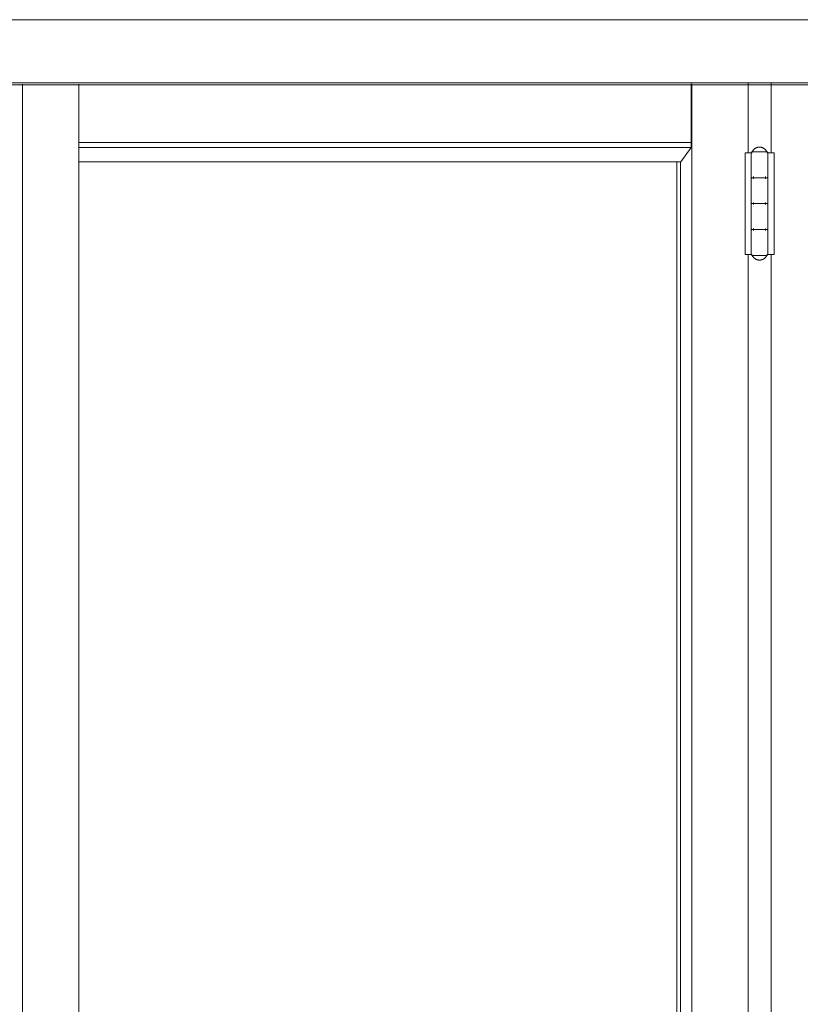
# Model space of a CAD drawing. Header units: inches. Extents: x 424 to 2043, y -237 to 445.
# Tile 716 of 965: x 853.291 to 854.044, y 230.547 to 231.497. Entities that reach past the tile are written whole.
import ezdxf

# ---------------------------------------------------------------- set-up
doc = ezdxf.new("R2010")
doc.units = ezdxf.units.IN
doc.header["$MEASUREMENT"] = 0
doc.layers.add('A-DOOR', color=31, linetype='Continuous', lineweight=9)
doc.layers.add('A-WALL', color=113, linetype='Continuous', lineweight=9)

# ---------------------------------------------------------------- blocks, each defined once
blk = doc.blocks.new('5-panel_Bi-fold_external_door_10806 - Type 1-V71-Section 1')
at = {"layer": 'A-DOOR'}
for p, q in [((-125.14544, 16.4), (-120.23363, 16.4)), ((-125.14544, 16.33902), (-120.23363, 16.33902)), ((-125.14542, 16.337), (-120.23361, 16.337)), ((-123.59284, 16.33776), (-123.59284, 14.49992)), ((-123.53863, 16.33776), (-123.53863, 14.49992)), ((-122.94785, 16.33815), (-122.94785, 16.28156)), ((-122.94715, 14.49991), (-122.94715, 16.33815)), ((-122.89294, 16.27154), (-122.89294, 16.33857)), ((-122.87055, 16.33857), (-122.87055, 16.27154)), ((-123.53863, 16.28156), (-122.94785, 16.28156)), ((-123.53863, 16.27659), (-122.94791, 16.27659)), ((-122.94791, 16.27659), (-122.95762, 16.26274)), ((-122.94785, 16.28156), (-122.94791, 16.27659)), ((-122.8958, 16.27154), (-122.89156, 16.27154)), ((-122.8958, 16.17354), (-122.8958, 16.27154)), ((-122.89156, 16.27154), (-122.88984, 16.27154)), ((-122.88985, 16.27154), (-122.88985, 16.24854)), ((-122.88984, 16.27154), (-122.88883, 16.27154)), ((-122.88984, 16.17354), (-122.88984, 16.27154)), ((-122.88191, 16.27254), (-122.88794, 16.27254)), ((-122.87581, 16.27254), (-122.88191, 16.27254)), ((-122.87479, 16.27154), (-122.87407, 16.27154)), ((-122.87385, 16.24854), (-122.87385, 16.27154)), ((-122.87385, 16.27154), (-122.87205, 16.27154)), ((-122.87385, 16.27154), (-122.87385, 16.17354)), ((-122.87205, 16.27154), (-122.86774, 16.27154)), ((-122.86774, 16.27154), (-122.86774, 16.17354)), ((-123.53863, 16.26274), (-122.95762, 16.26274)), ((-122.96176, 14.49991), (-122.96176, 16.26274)), ((-122.95821, 14.49991), (-122.95821, 16.26274)), ((-122.88985, 16.24654), (-122.88985, 16.22354)), ((-122.88762, 16.24654), (-122.88762, 16.24854)), ((-122.88178, 16.24754), (-122.88191, 16.24754)), ((-122.88191, 16.24754), (-122.88178, 16.24754)), ((-122.87597, 16.24854), (-122.87597, 16.24654)), ((-122.87385, 16.22354), (-122.87385, 16.24654)), ((-122.88985, 16.22154), (-122.88985, 16.19854)), ((-122.88762, 16.22154), (-122.88762, 16.22354)), ((-122.88178, 16.22254), (-122.88191, 16.22254)), ((-122.88191, 16.22254), (-122.88178, 16.22254)), ((-122.87597, 16.22354), (-122.87597, 16.22154)), ((-122.87385, 16.19854), (-122.87385, 16.22154)), ((-122.88762, 16.19654), (-122.88762, 16.19854)), ((-122.87597, 16.19854), (-122.87597, 16.19654)), ((-122.88985, 16.19654), (-122.88985, 16.17354)), ((-122.88178, 16.19754), (-122.88191, 16.19754)), ((-122.88191, 16.19754), (-122.88178, 16.19754)), ((-122.87385, 16.17354), (-122.87385, 16.19654)), ((-122.89156, 16.17354), (-122.8958, 16.17354)), ((-122.89294, 14.849), (-122.89294, 16.17354)), ((-122.88984, 16.17354), (-122.89156, 16.17354)), ((-122.88883, 16.17354), (-122.88984, 16.17354)), ((-122.88794, 16.17254), (-122.88191, 16.17254)), ((-122.88191, 16.17254), (-122.87581, 16.17254)), ((-122.87407, 16.17354), (-122.87479, 16.17354)), ((-122.87205, 16.17354), (-122.87385, 16.17354)), ((-122.86774, 16.17354), (-122.87205, 16.17354)), ((-122.87055, 16.17354), (-122.87055, 14.849))]:
    blk.add_line(p, q, dxfattribs=at)
at = {"layer": 'A-DOOR', "flags": 128}
for points in [[(-122.88885, 16.27254), (-122.88871, 16.27282), (-122.88857, 16.27309), (-122.88841, 16.27335), (-122.88825, 16.27361), (-122.88807, 16.27387), (-122.88789, 16.27411), (-122.88769, 16.27435), (-122.88749, 16.27458), (-122.88727, 16.2748), (-122.88705, 16.27501), (-122.88682, 16.27522), (-122.88658, 16.27541), (-122.88633, 16.2756), (-122.88608, 16.27577), (-122.88582, 16.27593), (-122.88555, 16.27609), (-122.88528, 16.27623), (-122.885, 16.27636), (-122.88472, 16.27648), (-122.88443, 16.27659), (-122.88414, 16.27669), (-122.88384, 16.27678), (-122.88354, 16.27685), (-122.88324, 16.27691), (-122.88294, 16.27696), (-122.88263, 16.277), (-122.88233, 16.27702), (-122.88202, 16.27704), (-122.88185, 16.27704)], [(-122.88185, 16.27704), (-122.88154, 16.27703), (-122.88123, 16.27701), (-122.88092, 16.27698), (-122.88062, 16.27694), (-122.88032, 16.27689), (-122.88002, 16.27682), (-122.87972, 16.27674), (-122.87942, 16.27665), (-122.87913, 16.27655), (-122.87885, 16.27643), (-122.87857, 16.27631), (-122.87829, 16.27617), (-122.87802, 16.27602), (-122.87776, 16.27586), (-122.8775, 16.2757), (-122.87725, 16.27552), (-122.87701, 16.27533), (-122.87677, 16.27513), (-122.87654, 16.27492), (-122.87633, 16.27471), (-122.87612, 16.27448), (-122.87591, 16.27425), (-122.87572, 16.27401), (-122.87554, 16.27376), (-122.87537, 16.2735), (-122.87521, 16.27324), (-122.87506, 16.27297), (-122.87492, 16.2727), (-122.87485, 16.27254)], [(-122.88985, 16.27154), (-122.88984, 16.27158), (-122.88984, 16.27162), (-122.88984, 16.27166), (-122.88983, 16.2717), (-122.88983, 16.27174), (-122.88982, 16.27178), (-122.88981, 16.27182), (-122.88979, 16.27185), (-122.88978, 16.27189), (-122.88977, 16.27193), (-122.88975, 16.27197), (-122.88973, 16.272), (-122.88971, 16.27204), (-122.88969, 16.27207), (-122.88967, 16.2721), (-122.88965, 16.27214), (-122.88962, 16.27217), (-122.8896, 16.2722), (-122.88957, 16.27223), (-122.88954, 16.27226), (-122.88951, 16.27228), (-122.88948, 16.27231), (-122.88945, 16.27233), (-122.88942, 16.27236), (-122.88939, 16.27238), (-122.88935, 16.2724), (-122.88932, 16.27242), (-122.88928, 16.27244), (-122.88924, 16.27246), (-122.88921, 16.27247), (-122.88917, 16.27248), (-122.88913, 16.2725), (-122.88909, 16.27251), (-122.88905, 16.27252), (-122.88902, 16.27252), (-122.88898, 16.27253), (-122.88894, 16.27253), (-122.8889, 16.27254), (-122.88886, 16.27254), (-122.88885, 16.27254)], [(-122.88191, 16.27254), (-122.88219, 16.27254), (-122.88247, 16.27254), (-122.88274, 16.27254), (-122.88302, 16.27254), (-122.8833, 16.27254), (-122.88357, 16.27254), (-122.88384, 16.27254), (-122.88411, 16.27254), (-122.88437, 16.27254), (-122.88463, 16.27254), (-122.88488, 16.27254), (-122.88513, 16.27254), (-122.88538, 16.27254), (-122.88562, 16.27254), (-122.88585, 16.27254), (-122.88607, 16.27254), (-122.88629, 16.27254), (-122.88651, 16.27254), (-122.88671, 16.27254), (-122.88691, 16.27254), (-122.8871, 16.27254), (-122.88728, 16.27254), (-122.88745, 16.27254), (-122.88761, 16.27254), (-122.88777, 16.27254), (-122.88791, 16.27254), (-122.88805, 16.27254), (-122.88817, 16.27254), (-122.88829, 16.27254), (-122.88839, 16.27254), (-122.88849, 16.27254), (-122.88857, 16.27254), (-122.88864, 16.27254), (-122.8887, 16.27254), (-122.88875, 16.27254), (-122.88879, 16.27254), (-122.88882, 16.27254), (-122.88884, 16.27254), (-122.88885, 16.27254)], [(-122.88885, 16.27254), (-122.88884, 16.27254), (-122.88882, 16.27254), (-122.88879, 16.27254), (-122.88876, 16.27254), (-122.88871, 16.27254), (-122.88864, 16.27254), (-122.88857, 16.27254), (-122.88849, 16.27254), (-122.8884, 16.27254), (-122.88829, 16.27254), (-122.88818, 16.27254), (-122.88805, 16.27254), (-122.88792, 16.27254), (-122.88778, 16.27254), (-122.88762, 16.27254), (-122.88746, 16.27254), (-122.88729, 16.27254)], [(-122.87485, 16.27254), (-122.87485, 16.27254), (-122.87487, 16.27254), (-122.8749, 16.27254), (-122.87493, 16.27254), (-122.87498, 16.27254), (-122.87505, 16.27254), (-122.87512, 16.27254), (-122.8752, 16.27254), (-122.87529, 16.27254), (-122.8754, 16.27254), (-122.87551, 16.27254), (-122.87564, 16.27254), (-122.87577, 16.27254), (-122.87591, 16.27254), (-122.87607, 16.27254), (-122.87623, 16.27254), (-122.8764, 16.27254), (-122.87658, 16.27254), (-122.87677, 16.27254), (-122.87697, 16.27254), (-122.87717, 16.27254), (-122.87739, 16.27254), (-122.8776, 16.27254), (-122.87783, 16.27254), (-122.87806, 16.27254), (-122.8783, 16.27254), (-122.87855, 16.27254), (-122.8788, 16.27254), (-122.87905, 16.27254), (-122.87931, 16.27254), (-122.87957, 16.27254), (-122.87984, 16.27254), (-122.88011, 16.27254), (-122.88038, 16.27254), (-122.88066, 16.27254), (-122.88093, 16.27254), (-122.88121, 16.27254), (-122.88149, 16.27254), (-122.88177, 16.27254), (-122.88191, 16.27254)], [(-122.87641, 16.27254), (-122.87624, 16.27254), (-122.87608, 16.27254), (-122.87592, 16.27254), (-122.87578, 16.27254), (-122.87564, 16.27254), (-122.87552, 16.27254), (-122.8754, 16.27254), (-122.8753, 16.27254), (-122.8752, 16.27254), (-122.87512, 16.27254), (-122.87505, 16.27254), (-122.87499, 16.27254), (-122.87494, 16.27254), (-122.8749, 16.27254), (-122.87487, 16.27254), (-122.87485, 16.27254), (-122.87485, 16.27254)], [(-122.87485, 16.27254), (-122.87481, 16.27254), (-122.87477, 16.27254), (-122.87473, 16.27253), (-122.87469, 16.27253), (-122.87465, 16.27252), (-122.87461, 16.27251), (-122.87457, 16.2725), (-122.87453, 16.27249), (-122.87449, 16.27247), (-122.87446, 16.27246), (-122.87442, 16.27244), (-122.87438, 16.27243), (-122.87435, 16.27241), (-122.87431, 16.27239), (-122.87428, 16.27236), (-122.87425, 16.27234), (-122.87422, 16.27232), (-122.87419, 16.27229), (-122.87416, 16.27226), (-122.87413, 16.27224), (-122.8741, 16.27221), (-122.87407, 16.27218), (-122.87405, 16.27214), (-122.87403, 16.27211), (-122.874, 16.27208), (-122.87398, 16.27205), (-122.87396, 16.27201), (-122.87395, 16.27197), (-122.87393, 16.27194), (-122.87391, 16.2719), (-122.8739, 16.27186), (-122.87389, 16.27183), (-122.87388, 16.27179), (-122.87387, 16.27175), (-122.87386, 16.27171), (-122.87385, 16.27167), (-122.87385, 16.27163), (-122.87385, 16.27159), (-122.87385, 16.27155), (-122.87385, 16.27154)], [(-122.88885, 16.24754), (-122.88889, 16.24754), (-122.88893, 16.24754), (-122.88896, 16.24755), (-122.889, 16.24755), (-122.88904, 16.24756), (-122.88908, 16.24757), (-122.88912, 16.24758), (-122.88916, 16.24759), (-122.8892, 16.2476), (-122.88923, 16.24762), (-122.88927, 16.24763), (-122.88931, 16.24765), (-122.88934, 16.24767), (-122.88938, 16.24769), (-122.88941, 16.24771), (-122.88944, 16.24774), (-122.88947, 16.24776), (-122.8895, 16.24779), (-122.88953, 16.24781), (-122.88956, 16.24784), (-122.88959, 16.24787), (-122.88962, 16.2479), (-122.88964, 16.24793), (-122.88966, 16.24797), (-122.88969, 16.248), (-122.88971, 16.24803), (-122.88973, 16.24807), (-122.88975, 16.2481), (-122.88976, 16.24814), (-122.88978, 16.24818), (-122.88979, 16.24821), (-122.8898, 16.24825), (-122.88981, 16.24829), (-122.88982, 16.24833), (-122.88983, 16.24837), (-122.88984, 16.24841), (-122.88984, 16.24845), (-122.88984, 16.24849), (-122.88985, 16.24853), (-122.88985, 16.24854)], [(-122.88985, 16.24654), (-122.88984, 16.24658), (-122.88984, 16.24662), (-122.88984, 16.24666), (-122.88983, 16.2467), (-122.88983, 16.24674), (-122.88982, 16.24678), (-122.88981, 16.24682), (-122.88979, 16.24685), (-122.88978, 16.24689), (-122.88977, 16.24693), (-122.88975, 16.24697), (-122.88973, 16.247), (-122.88971, 16.24704), (-122.88969, 16.24707), (-122.88967, 16.2471), (-122.88965, 16.24714), (-122.88962, 16.24717), (-122.8896, 16.2472), (-122.88957, 16.24723), (-122.88954, 16.24726), (-122.88951, 16.24728), (-122.88948, 16.24731), (-122.88945, 16.24733), (-122.88942, 16.24736), (-122.88939, 16.24738), (-122.88935, 16.2474), (-122.88932, 16.24742), (-122.88928, 16.24744), (-122.88924, 16.24746), (-122.88921, 16.24747), (-122.88917, 16.24748), (-122.88913, 16.2475), (-122.88909, 16.24751), (-122.88905, 16.24752), (-122.88902, 16.24752), (-122.88898, 16.24753), (-122.88894, 16.24753), (-122.8889, 16.24754), (-122.88886, 16.24754), (-122.88885, 16.24754)], [(-122.88885, 16.24754), (-122.88884, 16.24754), (-122.88882, 16.24754), (-122.88879, 16.24754), (-122.88876, 16.24754), (-122.88871, 16.24754), (-122.88864, 16.24754), (-122.88857, 16.24754), (-122.88849, 16.24754), (-122.8884, 16.24754), (-122.88829, 16.24754), (-122.88818, 16.24754), (-122.88805, 16.24754), (-122.88792, 16.24754), (-122.88778, 16.24754), (-122.88762, 16.24754), (-122.88746, 16.24754), (-122.88729, 16.24754), (-122.88711, 16.24754), (-122.88692, 16.24754), (-122.88672, 16.24754), (-122.88652, 16.24754), (-122.88631, 16.24754), (-122.88609, 16.24754), (-122.88586, 16.24754), (-122.88563, 16.24754), (-122.88539, 16.24754), (-122.88514, 16.24754), (-122.88489, 16.24754), (-122.88464, 16.24754), (-122.88438, 16.24754), (-122.88412, 16.24754), (-122.88385, 16.24754), (-122.88358, 16.24754), (-122.88331, 16.24754), (-122.88303, 16.24754), (-122.88276, 16.24754), (-122.88248, 16.24754), (-122.8822, 16.24754), (-122.88192, 16.24754), (-122.88191, 16.24754)], [(-122.88191, 16.24754), (-122.88219, 16.24754), (-122.88247, 16.24754), (-122.88274, 16.24754), (-122.88302, 16.24754), (-122.8833, 16.24754), (-122.88357, 16.24754), (-122.88384, 16.24754), (-122.88411, 16.24754), (-122.88437, 16.24754), (-122.88463, 16.24754), (-122.88488, 16.24754), (-122.88513, 16.24754), (-122.88538, 16.24754), (-122.88562, 16.24754), (-122.88585, 16.24754), (-122.88607, 16.24754), (-122.88629, 16.24754), (-122.88651, 16.24754), (-122.88671, 16.24754), (-122.88691, 16.24754), (-122.8871, 16.24754), (-122.88728, 16.24754), (-122.88745, 16.24754), (-122.88761, 16.24754), (-122.88777, 16.24754), (-122.88791, 16.24754), (-122.88805, 16.24754), (-122.88817, 16.24754), (-122.88829, 16.24754), (-122.88839, 16.24754), (-122.88849, 16.24754), (-122.88857, 16.24754), (-122.88864, 16.24754), (-122.8887, 16.24754), (-122.88875, 16.24754), (-122.88879, 16.24754), (-122.88882, 16.24754), (-122.88884, 16.24754), (-122.88885, 16.24754)], [(-122.88885, 16.24754), (-122.88884, 16.24754), (-122.88882, 16.24754), (-122.88879, 16.24754), (-122.88876, 16.24754), (-122.88871, 16.24754), (-122.88864, 16.24754), (-122.88857, 16.24754), (-122.88849, 16.24754), (-122.8884, 16.24754), (-122.88829, 16.24754), (-122.88818, 16.24754), (-122.88805, 16.24754), (-122.88792, 16.24754), (-122.88778, 16.24754), (-122.88762, 16.24754), (-122.88746, 16.24754), (-122.88729, 16.24754), (-122.88711, 16.24754), (-122.88692, 16.24754), (-122.88672, 16.24754), (-122.88652, 16.24754), (-122.88631, 16.24754), (-122.88609, 16.24754), (-122.88586, 16.24754), (-122.88563, 16.24754), (-122.88539, 16.24754), (-122.88514, 16.24754), (-122.88489, 16.24754), (-122.88464, 16.24754), (-122.88438, 16.24754), (-122.88412, 16.24754), (-122.88385, 16.24754), (-122.88358, 16.24754), (-122.88331, 16.24754), (-122.88303, 16.24754), (-122.88276, 16.24754), (-122.88248, 16.24754), (-122.8822, 16.24754), (-122.88192, 16.24754), (-122.88178, 16.24754)], [(-122.88178, 16.24754), (-122.88206, 16.24754), (-122.88234, 16.24754), (-122.88262, 16.24754), (-122.8829, 16.24754), (-122.88318, 16.24754), (-122.88345, 16.24754), (-122.88372, 16.24754), (-122.88399, 16.24754), (-122.88425, 16.24754), (-122.88451, 16.24754), (-122.88477, 16.24754), (-122.88502, 16.24754), (-122.88527, 16.24754), (-122.88551, 16.24754), (-122.88575, 16.24754), (-122.88598, 16.24754), (-122.8862, 16.24754), (-122.88641, 16.24754), (-122.88662, 16.24754), (-122.88682, 16.24754), (-122.88702, 16.24754), (-122.8872, 16.24754), (-122.88738, 16.24754), (-122.88754, 16.24754), (-122.8877, 16.24754), (-122.88785, 16.24754), (-122.88799, 16.24754), (-122.88812, 16.24754), (-122.88824, 16.24754), (-122.88835, 16.24754), (-122.88845, 16.24754), (-122.88853, 16.24754), (-122.88861, 16.24754), (-122.88868, 16.24754), (-122.88873, 16.24754), (-122.88878, 16.24754), (-122.88881, 16.24754), (-122.88883, 16.24754), (-122.88884, 16.24754)], [(-122.88191, 16.24754), (-122.88163, 16.24754), (-122.88135, 16.24754), (-122.88107, 16.24754), (-122.88079, 16.24754), (-122.88052, 16.24754), (-122.88024, 16.24754), (-122.87997, 16.24754), (-122.8797, 16.24754), (-122.87944, 16.24754), (-122.87918, 16.24754), (-122.87892, 16.24754), (-122.87867, 16.24754), (-122.87842, 16.24754), (-122.87818, 16.24754), (-122.87794, 16.24754), (-122.87771, 16.24754), (-122.87749, 16.24754), (-122.87728, 16.24754), (-122.87707, 16.24754), (-122.87687, 16.24754), (-122.87667, 16.24754), (-122.87649, 16.24754), (-122.87631, 16.24754), (-122.87615, 16.24754), (-122.87599, 16.24754), (-122.87584, 16.24754), (-122.8757, 16.24754), (-122.87557, 16.24754), (-122.87545, 16.24754), (-122.87534, 16.24754), (-122.87525, 16.24754), (-122.87516, 16.24754), (-122.87508, 16.24754), (-122.87501, 16.24754), (-122.87496, 16.24754), (-122.87491, 16.24754), (-122.87488, 16.24754), (-122.87486, 16.24754), (-122.87485, 16.24754)], [(-122.87485, 16.24754), (-122.87485, 16.24754), (-122.87487, 16.24754), (-122.8749, 16.24754), (-122.87493, 16.24754), (-122.87498, 16.24754), (-122.87505, 16.24754), (-122.87512, 16.24754), (-122.8752, 16.24754), (-122.87529, 16.24754), (-122.8754, 16.24754), (-122.87551, 16.24754), (-122.87564, 16.24754), (-122.87577, 16.24754), (-122.87591, 16.24754), (-122.87607, 16.24754), (-122.87623, 16.24754), (-122.8764, 16.24754), (-122.87658, 16.24754), (-122.87677, 16.24754), (-122.87697, 16.24754), (-122.87717, 16.24754), (-122.87739, 16.24754), (-122.8776, 16.24754), (-122.87783, 16.24754), (-122.87806, 16.24754), (-122.8783, 16.24754), (-122.87855, 16.24754), (-122.8788, 16.24754), (-122.87905, 16.24754), (-122.87931, 16.24754), (-122.87957, 16.24754), (-122.87984, 16.24754), (-122.88011, 16.24754), (-122.88038, 16.24754), (-122.88066, 16.24754), (-122.88093, 16.24754), (-122.88121, 16.24754), (-122.88149, 16.24754), (-122.88177, 16.24754), (-122.88191, 16.24754)], [(-122.87485, 16.24754), (-122.87485, 16.24754), (-122.87487, 16.24754), (-122.8749, 16.24754), (-122.87493, 16.24754), (-122.87498, 16.24754), (-122.87505, 16.24754), (-122.87512, 16.24754), (-122.8752, 16.24754), (-122.87529, 16.24754), (-122.8754, 16.24754), (-122.87551, 16.24754), (-122.87564, 16.24754), (-122.87577, 16.24754), (-122.87591, 16.24754), (-122.87607, 16.24754), (-122.87623, 16.24754), (-122.8764, 16.24754), (-122.87658, 16.24754), (-122.87677, 16.24754), (-122.87697, 16.24754), (-122.87717, 16.24754), (-122.87739, 16.24754), (-122.8776, 16.24754), (-122.87783, 16.24754), (-122.87806, 16.24754), (-122.8783, 16.24754), (-122.87855, 16.24754), (-122.8788, 16.24754), (-122.87905, 16.24754), (-122.87931, 16.24754), (-122.87957, 16.24754), (-122.87984, 16.24754), (-122.88011, 16.24754), (-122.88038, 16.24754), (-122.88066, 16.24754), (-122.88093, 16.24754), (-122.88121, 16.24754), (-122.88149, 16.24754), (-122.88177, 16.24754), (-122.88178, 16.24754)], [(-122.88178, 16.24754), (-122.8815, 16.24754), (-122.88122, 16.24754), (-122.88095, 16.24754), (-122.88067, 16.24754), (-122.88039, 16.24754), (-122.88012, 16.24754), (-122.87985, 16.24754), (-122.87958, 16.24754), (-122.87932, 16.24754), (-122.87906, 16.24754), (-122.87881, 16.24754), (-122.87856, 16.24754), (-122.87831, 16.24754), (-122.87807, 16.24754), (-122.87784, 16.24754), (-122.87762, 16.24754), (-122.8774, 16.24754), (-122.87718, 16.24754), (-122.87698, 16.24754), (-122.87678, 16.24754), (-122.87659, 16.24754), (-122.87641, 16.24754), (-122.87624, 16.24754), (-122.87608, 16.24754), (-122.87592, 16.24754), (-122.87578, 16.24754), (-122.87564, 16.24754), (-122.87552, 16.24754), (-122.8754, 16.24754), (-122.8753, 16.24754), (-122.8752, 16.24754), (-122.87512, 16.24754), (-122.87505, 16.24754), (-122.87499, 16.24754), (-122.87494, 16.24754), (-122.8749, 16.24754), (-122.87487, 16.24754), (-122.87485, 16.24754), (-122.87485, 16.24754)], [(-122.87385, 16.24854), (-122.87385, 16.2485), (-122.87385, 16.24846), (-122.87385, 16.24842), (-122.87386, 16.24838), (-122.87387, 16.24834), (-122.87387, 16.2483), (-122.87388, 16.24826), (-122.8739, 16.24822), (-122.87391, 16.24819), (-122.87392, 16.24815), (-122.87394, 16.24811), (-122.87396, 16.24808), (-122.87398, 16.24804), (-122.874, 16.24801), (-122.87402, 16.24797), (-122.87404, 16.24794), (-122.87407, 16.24791), (-122.87409, 16.24788), (-122.87412, 16.24785), (-122.87415, 16.24782), (-122.87418, 16.24779), (-122.87421, 16.24777), (-122.87424, 16.24774), (-122.87427, 16.24772), (-122.8743, 16.2477), (-122.87434, 16.24768), (-122.87437, 16.24766), (-122.87441, 16.24764), (-122.87445, 16.24762), (-122.87448, 16.24761), (-122.87452, 16.24759), (-122.87456, 16.24758), (-122.8746, 16.24757), (-122.87464, 16.24756), (-122.87468, 16.24755), (-122.87471, 16.24755), (-122.87475, 16.24754), (-122.87479, 16.24754), (-122.87483, 16.24754), (-122.87485, 16.24754)], [(-122.87485, 16.24754), (-122.87481, 16.24754), (-122.87477, 16.24754), (-122.87473, 16.24753), (-122.87469, 16.24753), (-122.87465, 16.24752), (-122.87461, 16.24751), (-122.87457, 16.2475), (-122.87453, 16.24749), (-122.87449, 16.24747), (-122.87446, 16.24746), (-122.87442, 16.24744), (-122.87438, 16.24743), (-122.87435, 16.24741), (-122.87431, 16.24739), (-122.87428, 16.24736), (-122.87425, 16.24734), (-122.87422, 16.24732), (-122.87419, 16.24729), (-122.87416, 16.24726), (-122.87413, 16.24724), (-122.8741, 16.24721), (-122.87407, 16.24718), (-122.87405, 16.24714), (-122.87403, 16.24711), (-122.874, 16.24708), (-122.87398, 16.24705), (-122.87396, 16.24701), (-122.87395, 16.24697), (-122.87393, 16.24694), (-122.87391, 16.2469), (-122.8739, 16.24686), (-122.87389, 16.24683), (-122.87388, 16.24679), (-122.87387, 16.24675), (-122.87386, 16.24671), (-122.87385, 16.24667), (-122.87385, 16.24663), (-122.87385, 16.24659), (-122.87385, 16.24655), (-122.87385, 16.24654)], [(-122.88885, 16.22254), (-122.88889, 16.22254), (-122.88893, 16.22254), (-122.88896, 16.22255), (-122.889, 16.22255), (-122.88904, 16.22256), (-122.88908, 16.22257), (-122.88912, 16.22258), (-122.88916, 16.22259), (-122.8892, 16.2226), (-122.88923, 16.22262), (-122.88927, 16.22263), (-122.88931, 16.22265), (-122.88934, 16.22267), (-122.88938, 16.22269), (-122.88941, 16.22271), (-122.88944, 16.22274), (-122.88947, 16.22276), (-122.8895, 16.22279), (-122.88953, 16.22281), (-122.88956, 16.22284), (-122.88959, 16.22287), (-122.88962, 16.2229), (-122.88964, 16.22293), (-122.88966, 16.22297), (-122.88969, 16.223), (-122.88971, 16.22303), (-122.88973, 16.22307), (-122.88975, 16.2231), (-122.88976, 16.22314), (-122.88978, 16.22318), (-122.88979, 16.22321), (-122.8898, 16.22325), (-122.88981, 16.22329), (-122.88982, 16.22333), (-122.88983, 16.22337), (-122.88984, 16.22341), (-122.88984, 16.22345), (-122.88984, 16.22349), (-122.88985, 16.22353), (-122.88985, 16.22354)], [(-122.88985, 16.22154), (-122.88984, 16.22158), (-122.88984, 16.22162), (-122.88984, 16.22166), (-122.88983, 16.2217), (-122.88983, 16.22174), (-122.88982, 16.22178), (-122.88981, 16.22182), (-122.88979, 16.22185), (-122.88978, 16.22189), (-122.88977, 16.22193), (-122.88975, 16.22197), (-122.88973, 16.222), (-122.88971, 16.22204), (-122.88969, 16.22207), (-122.88967, 16.2221), (-122.88965, 16.22214), (-122.88962, 16.22217), (-122.8896, 16.2222), (-122.88957, 16.22223), (-122.88954, 16.22226), (-122.88951, 16.22228), (-122.88948, 16.22231), (-122.88945, 16.22233), (-122.88942, 16.22236), (-122.88939, 16.22238), (-122.88935, 16.2224), (-122.88932, 16.22242), (-122.88928, 16.22244), (-122.88924, 16.22246), (-122.88921, 16.22247), (-122.88917, 16.22248), (-122.88913, 16.2225), (-122.88909, 16.22251), (-122.88905, 16.22252), (-122.88902, 16.22252), (-122.88898, 16.22253), (-122.88894, 16.22253), (-122.8889, 16.22254), (-122.88886, 16.22254), (-122.88885, 16.22254)], [(-122.88885, 16.22254), (-122.88884, 16.22254), (-122.88882, 16.22254), (-122.88879, 16.22254), (-122.88876, 16.22254), (-122.88871, 16.22254), (-122.88864, 16.22254), (-122.88857, 16.22254), (-122.88849, 16.22254), (-122.8884, 16.22254), (-122.88829, 16.22254), (-122.88818, 16.22254), (-122.88805, 16.22254), (-122.88792, 16.22254), (-122.88778, 16.22254), (-122.88762, 16.22254), (-122.88746, 16.22254), (-122.88729, 16.22254), (-122.88711, 16.22254), (-122.88692, 16.22254), (-122.88672, 16.22254), (-122.88652, 16.22254), (-122.88631, 16.22254), (-122.88609, 16.22254), (-122.88586, 16.22254), (-122.88563, 16.22254), (-122.88539, 16.22254), (-122.88514, 16.22254), (-122.88489, 16.22254), (-122.88464, 16.22254), (-122.88438, 16.22254), (-122.88412, 16.22254), (-122.88385, 16.22254), (-122.88358, 16.22254), (-122.88331, 16.22254), (-122.88303, 16.22254), (-122.88276, 16.22254), (-122.88248, 16.22254), (-122.8822, 16.22254), (-122.88192, 16.22254), (-122.88191, 16.22254)], [(-122.88191, 16.22254), (-122.88219, 16.22254), (-122.88247, 16.22254), (-122.88274, 16.22254), (-122.88302, 16.22254), (-122.8833, 16.22254), (-122.88357, 16.22254), (-122.88384, 16.22254), (-122.88411, 16.22254), (-122.88437, 16.22254), (-122.88463, 16.22254), (-122.88488, 16.22254), (-122.88513, 16.22254), (-122.88538, 16.22254), (-122.88562, 16.22254), (-122.88585, 16.22254), (-122.88607, 16.22254), (-122.88629, 16.22254), (-122.88651, 16.22254), (-122.88671, 16.22254), (-122.88691, 16.22254), (-122.8871, 16.22254), (-122.88728, 16.22254), (-122.88745, 16.22254), (-122.88761, 16.22254), (-122.88777, 16.22254), (-122.88791, 16.22254), (-122.88805, 16.22254), (-122.88817, 16.22254), (-122.88829, 16.22254), (-122.88839, 16.22254), (-122.88849, 16.22254), (-122.88857, 16.22254), (-122.88864, 16.22254), (-122.8887, 16.22254), (-122.88875, 16.22254), (-122.88879, 16.22254), (-122.88882, 16.22254), (-122.88884, 16.22254), (-122.88885, 16.22254)], [(-122.88885, 16.22254), (-122.88884, 16.22254), (-122.88882, 16.22254), (-122.88879, 16.22254), (-122.88876, 16.22254), (-122.88871, 16.22254), (-122.88864, 16.22254), (-122.88857, 16.22254), (-122.88849, 16.22254), (-122.8884, 16.22254), (-122.88829, 16.22254), (-122.88818, 16.22254), (-122.88805, 16.22254), (-122.88792, 16.22254), (-122.88778, 16.22254), (-122.88762, 16.22254), (-122.88746, 16.22254), (-122.88729, 16.22254), (-122.88711, 16.22254), (-122.88692, 16.22254), (-122.88672, 16.22254), (-122.88652, 16.22254), (-122.88631, 16.22254), (-122.88609, 16.22254), (-122.88586, 16.22254), (-122.88563, 16.22254), (-122.88539, 16.22254), (-122.88514, 16.22254), (-122.88489, 16.22254), (-122.88464, 16.22254), (-122.88438, 16.22254), (-122.88412, 16.22254), (-122.88385, 16.22254), (-122.88358, 16.22254), (-122.88331, 16.22254), (-122.88303, 16.22254), (-122.88276, 16.22254), (-122.88248, 16.22254), (-122.8822, 16.22254), (-122.88192, 16.22254), (-122.88178, 16.22254)], [(-122.88178, 16.22254), (-122.88206, 16.22254), (-122.88234, 16.22254), (-122.88262, 16.22254), (-122.8829, 16.22254), (-122.88318, 16.22254), (-122.88345, 16.22254), (-122.88372, 16.22254), (-122.88399, 16.22254), (-122.88425, 16.22254), (-122.88451, 16.22254), (-122.88477, 16.22254), (-122.88502, 16.22254), (-122.88527, 16.22254), (-122.88551, 16.22254), (-122.88575, 16.22254), (-122.88598, 16.22254), (-122.8862, 16.22254), (-122.88641, 16.22254), (-122.88662, 16.22254), (-122.88682, 16.22254), (-122.88702, 16.22254), (-122.8872, 16.22254), (-122.88738, 16.22254), (-122.88754, 16.22254), (-122.8877, 16.22254), (-122.88785, 16.22254), (-122.88799, 16.22254), (-122.88812, 16.22254), (-122.88824, 16.22254), (-122.88835, 16.22254), (-122.88845, 16.22254), (-122.88853, 16.22254), (-122.88861, 16.22254), (-122.88868, 16.22254), (-122.88873, 16.22254), (-122.88878, 16.22254), (-122.88881, 16.22254), (-122.88883, 16.22254), (-122.88884, 16.22254)], [(-122.88191, 16.22254), (-122.88163, 16.22254), (-122.88135, 16.22254), (-122.88107, 16.22254), (-122.88079, 16.22254), (-122.88052, 16.22254), (-122.88024, 16.22254), (-122.87997, 16.22254), (-122.8797, 16.22254), (-122.87944, 16.22254), (-122.87918, 16.22254), (-122.87892, 16.22254), (-122.87867, 16.22254), (-122.87842, 16.22254), (-122.87818, 16.22254), (-122.87794, 16.22254), (-122.87771, 16.22254), (-122.87749, 16.22254), (-122.87728, 16.22254), (-122.87707, 16.22254), (-122.87687, 16.22254), (-122.87667, 16.22254), (-122.87649, 16.22254), (-122.87631, 16.22254), (-122.87615, 16.22254), (-122.87599, 16.22254), (-122.87584, 16.22254), (-122.8757, 16.22254), (-122.87557, 16.22254), (-122.87545, 16.22254), (-122.87534, 16.22254), (-122.87525, 16.22254), (-122.87516, 16.22254), (-122.87508, 16.22254), (-122.87501, 16.22254), (-122.87496, 16.22254), (-122.87491, 16.22254), (-122.87488, 16.22254), (-122.87486, 16.22254), (-122.87485, 16.22254)], [(-122.87485, 16.22254), (-122.87485, 16.22254), (-122.87487, 16.22254), (-122.8749, 16.22254), (-122.87493, 16.22254), (-122.87498, 16.22254), (-122.87505, 16.22254), (-122.87512, 16.22254), (-122.8752, 16.22254), (-122.87529, 16.22254), (-122.8754, 16.22254), (-122.87551, 16.22254), (-122.87564, 16.22254), (-122.87577, 16.22254), (-122.87591, 16.22254), (-122.87607, 16.22254), (-122.87623, 16.22254), (-122.8764, 16.22254), (-122.87658, 16.22254), (-122.87677, 16.22254), (-122.87697, 16.22254), (-122.87717, 16.22254), (-122.87739, 16.22254), (-122.8776, 16.22254), (-122.87783, 16.22254), (-122.87806, 16.22254), (-122.8783, 16.22254), (-122.87855, 16.22254), (-122.8788, 16.22254), (-122.87905, 16.22254), (-122.87931, 16.22254), (-122.87957, 16.22254), (-122.87984, 16.22254), (-122.88011, 16.22254), (-122.88038, 16.22254), (-122.88066, 16.22254), (-122.88093, 16.22254), (-122.88121, 16.22254), (-122.88149, 16.22254), (-122.88177, 16.22254), (-122.88191, 16.22254)], [(-122.87485, 16.22254), (-122.87485, 16.22254), (-122.87487, 16.22254), (-122.8749, 16.22254), (-122.87493, 16.22254), (-122.87498, 16.22254), (-122.87505, 16.22254), (-122.87512, 16.22254), (-122.8752, 16.22254), (-122.87529, 16.22254), (-122.8754, 16.22254), (-122.87551, 16.22254), (-122.87564, 16.22254), (-122.87577, 16.22254), (-122.87591, 16.22254), (-122.87607, 16.22254), (-122.87623, 16.22254), (-122.8764, 16.22254), (-122.87658, 16.22254), (-122.87677, 16.22254), (-122.87697, 16.22254), (-122.87717, 16.22254), (-122.87739, 16.22254), (-122.8776, 16.22254), (-122.87783, 16.22254), (-122.87806, 16.22254), (-122.8783, 16.22254), (-122.87855, 16.22254), (-122.8788, 16.22254), (-122.87905, 16.22254), (-122.87931, 16.22254), (-122.87957, 16.22254), (-122.87984, 16.22254), (-122.88011, 16.22254), (-122.88038, 16.22254), (-122.88066, 16.22254), (-122.88093, 16.22254), (-122.88121, 16.22254), (-122.88149, 16.22254), (-122.88177, 16.22254), (-122.88178, 16.22254)], [(-122.88178, 16.22254), (-122.8815, 16.22254), (-122.88122, 16.22254), (-122.88095, 16.22254), (-122.88067, 16.22254), (-122.88039, 16.22254), (-122.88012, 16.22254), (-122.87985, 16.22254), (-122.87958, 16.22254), (-122.87932, 16.22254), (-122.87906, 16.22254), (-122.87881, 16.22254), (-122.87856, 16.22254), (-122.87831, 16.22254), (-122.87807, 16.22254), (-122.87784, 16.22254), (-122.87762, 16.22254), (-122.8774, 16.22254), (-122.87718, 16.22254), (-122.87698, 16.22254), (-122.87678, 16.22254), (-122.87659, 16.22254), (-122.87641, 16.22254), (-122.87624, 16.22254), (-122.87608, 16.22254), (-122.87592, 16.22254), (-122.87578, 16.22254), (-122.87564, 16.22254), (-122.87552, 16.22254), (-122.8754, 16.22254), (-122.8753, 16.22254), (-122.8752, 16.22254), (-122.87512, 16.22254), (-122.87505, 16.22254), (-122.87499, 16.22254), (-122.87494, 16.22254), (-122.8749, 16.22254), (-122.87487, 16.22254), (-122.87485, 16.22254), (-122.87485, 16.22254)], [(-122.87385, 16.22354), (-122.87385, 16.2235), (-122.87385, 16.22346), (-122.87385, 16.22342), (-122.87386, 16.22338), (-122.87387, 16.22334), (-122.87387, 16.2233), (-122.87388, 16.22326), (-122.8739, 16.22322), (-122.87391, 16.22319), (-122.87392, 16.22315), (-122.87394, 16.22311), (-122.87396, 16.22308), (-122.87398, 16.22304), (-122.874, 16.22301), (-122.87402, 16.22297), (-122.87404, 16.22294), (-122.87407, 16.22291), (-122.87409, 16.22288), (-122.87412, 16.22285), (-122.87415, 16.22282), (-122.87418, 16.22279), (-122.87421, 16.22277), (-122.87424, 16.22274), (-122.87427, 16.22272), (-122.8743, 16.2227), (-122.87434, 16.22268), (-122.87437, 16.22266), (-122.87441, 16.22264), (-122.87445, 16.22262), (-122.87448, 16.22261), (-122.87452, 16.22259), (-122.87456, 16.22258), (-122.8746, 16.22257), (-122.87464, 16.22256), (-122.87468, 16.22255), (-122.87471, 16.22255), (-122.87475, 16.22254), (-122.87479, 16.22254), (-122.87483, 16.22254), (-122.87485, 16.22254)], [(-122.87485, 16.22254), (-122.87481, 16.22254), (-122.87477, 16.22254), (-122.87473, 16.22253), (-122.87469, 16.22253), (-122.87465, 16.22252), (-122.87461, 16.22251), (-122.87457, 16.2225), (-122.87453, 16.22249), (-122.87449, 16.22247), (-122.87446, 16.22246), (-122.87442, 16.22244), (-122.87438, 16.22243), (-122.87435, 16.22241), (-122.87431, 16.22239), (-122.87428, 16.22236), (-122.87425, 16.22234), (-122.87422, 16.22232), (-122.87419, 16.22229), (-122.87416, 16.22226), (-122.87413, 16.22224), (-122.8741, 16.22221), (-122.87407, 16.22218), (-122.87405, 16.22214), (-122.87403, 16.22211), (-122.874, 16.22208), (-122.87398, 16.22205), (-122.87396, 16.22201), (-122.87395, 16.22197), (-122.87393, 16.22194), (-122.87391, 16.2219), (-122.8739, 16.22186), (-122.87389, 16.22183), (-122.87388, 16.22179), (-122.87387, 16.22175), (-122.87386, 16.22171), (-122.87385, 16.22167), (-122.87385, 16.22163), (-122.87385, 16.22159), (-122.87385, 16.22155), (-122.87385, 16.22154)], [(-122.88885, 16.19754), (-122.88889, 16.19754), (-122.88893, 16.19754), (-122.88896, 16.19755), (-122.889, 16.19755), (-122.88904, 16.19756), (-122.88908, 16.19757), (-122.88912, 16.19758), (-122.88916, 16.19759), (-122.8892, 16.1976), (-122.88923, 16.19762), (-122.88927, 16.19763), (-122.88931, 16.19765), (-122.88934, 16.19767), (-122.88938, 16.19769), (-122.88941, 16.19771), (-122.88944, 16.19774), (-122.88947, 16.19776), (-122.8895, 16.19779), (-122.88953, 16.19781), (-122.88956, 16.19784), (-122.88959, 16.19787), (-122.88962, 16.1979), (-122.88964, 16.19793), (-122.88966, 16.19797), (-122.88969, 16.198), (-122.88971, 16.19803), (-122.88973, 16.19807), (-122.88975, 16.1981), (-122.88976, 16.19814), (-122.88978, 16.19818), (-122.88979, 16.19821), (-122.8898, 16.19825), (-122.88981, 16.19829), (-122.88982, 16.19833), (-122.88983, 16.19837), (-122.88984, 16.19841), (-122.88984, 16.19845), (-122.88984, 16.19849), (-122.88985, 16.19853), (-122.88985, 16.19854)], [(-122.87385, 16.19854), (-122.87385, 16.1985), (-122.87385, 16.19846), (-122.87385, 16.19842), (-122.87386, 16.19838), (-122.87387, 16.19834), (-122.87387, 16.1983), (-122.87388, 16.19826), (-122.8739, 16.19822), (-122.87391, 16.19819), (-122.87392, 16.19815), (-122.87394, 16.19811), (-122.87396, 16.19808), (-122.87398, 16.19804), (-122.874, 16.19801), (-122.87402, 16.19797), (-122.87404, 16.19794), (-122.87407, 16.19791), (-122.87409, 16.19788), (-122.87412, 16.19785), (-122.87415, 16.19782), (-122.87418, 16.19779), (-122.87421, 16.19777), (-122.87424, 16.19774), (-122.87427, 16.19772), (-122.8743, 16.1977), (-122.87434, 16.19768), (-122.87437, 16.19766), (-122.87441, 16.19764), (-122.87445, 16.19762), (-122.87448, 16.19761), (-122.87452, 16.19759), (-122.87456, 16.19758), (-122.8746, 16.19757), (-122.87464, 16.19756), (-122.87468, 16.19755), (-122.87471, 16.19755), (-122.87475, 16.19754), (-122.87479, 16.19754), (-122.87483, 16.19754), (-122.87485, 16.19754)], [(-122.88985, 16.19654), (-122.88984, 16.19658), (-122.88984, 16.19662), (-122.88984, 16.19666), (-122.88983, 16.1967), (-122.88983, 16.19674), (-122.88982, 16.19678), (-122.88981, 16.19682), (-122.88979, 16.19685), (-122.88978, 16.19689), (-122.88977, 16.19693), (-122.88975, 16.19697), (-122.88973, 16.197), (-122.88971, 16.19704), (-122.88969, 16.19707), (-122.88967, 16.1971), (-122.88965, 16.19714), (-122.88962, 16.19717), (-122.8896, 16.1972), (-122.88957, 16.19723), (-122.88954, 16.19726), (-122.88951, 16.19728), (-122.88948, 16.19731), (-122.88945, 16.19733), (-122.88942, 16.19736), (-122.88939, 16.19738), (-122.88935, 16.1974), (-122.88932, 16.19742), (-122.88928, 16.19744), (-122.88924, 16.19746), (-122.88921, 16.19747), (-122.88917, 16.19748), (-122.88913, 16.1975), (-122.88909, 16.19751), (-122.88905, 16.19752), (-122.88902, 16.19752), (-122.88898, 16.19753), (-122.88894, 16.19753), (-122.8889, 16.19754), (-122.88886, 16.19754), (-122.88885, 16.19754)], [(-122.88885, 16.19754), (-122.88884, 16.19754), (-122.88882, 16.19754), (-122.88879, 16.19754), (-122.88876, 16.19754), (-122.88871, 16.19754), (-122.88864, 16.19754), (-122.88857, 16.19754), (-122.88849, 16.19754), (-122.8884, 16.19754), (-122.88829, 16.19754), (-122.88818, 16.19754), (-122.88805, 16.19754), (-122.88792, 16.19754), (-122.88778, 16.19754), (-122.88762, 16.19754), (-122.88746, 16.19754), (-122.88729, 16.19754), (-122.88711, 16.19754), (-122.88692, 16.19754), (-122.88672, 16.19754), (-122.88652, 16.19754), (-122.88631, 16.19754), (-122.88609, 16.19754), (-122.88586, 16.19754), (-122.88563, 16.19754), (-122.88539, 16.19754), (-122.88514, 16.19754), (-122.88489, 16.19754), (-122.88464, 16.19754), (-122.88438, 16.19754), (-122.88412, 16.19754), (-122.88385, 16.19754), (-122.88358, 16.19754), (-122.88331, 16.19754), (-122.88303, 16.19754), (-122.88276, 16.19754), (-122.88248, 16.19754), (-122.8822, 16.19754), (-122.88192, 16.19754), (-122.88191, 16.19754)], [(-122.88191, 16.19754), (-122.88219, 16.19754), (-122.88247, 16.19754), (-122.88274, 16.19754), (-122.88302, 16.19754), (-122.8833, 16.19754), (-122.88357, 16.19754), (-122.88384, 16.19754), (-122.88411, 16.19754), (-122.88437, 16.19754), (-122.88463, 16.19754), (-122.88488, 16.19754), (-122.88513, 16.19754), (-122.88538, 16.19754), (-122.88562, 16.19754), (-122.88585, 16.19754), (-122.88607, 16.19754), (-122.88629, 16.19754), (-122.88651, 16.19754), (-122.88671, 16.19754), (-122.88691, 16.19754), (-122.8871, 16.19754), (-122.88728, 16.19754), (-122.88745, 16.19754), (-122.88761, 16.19754), (-122.88777, 16.19754), (-122.88791, 16.19754), (-122.88805, 16.19754), (-122.88817, 16.19754), (-122.88829, 16.19754), (-122.88839, 16.19754), (-122.88849, 16.19754), (-122.88857, 16.19754), (-122.88864, 16.19754), (-122.8887, 16.19754), (-122.88875, 16.19754), (-122.88879, 16.19754), (-122.88882, 16.19754), (-122.88884, 16.19754), (-122.88885, 16.19754)], [(-122.88885, 16.19754), (-122.88884, 16.19754), (-122.88882, 16.19754), (-122.88879, 16.19754), (-122.88876, 16.19754), (-122.88871, 16.19754), (-122.88864, 16.19754), (-122.88857, 16.19754), (-122.88849, 16.19754), (-122.8884, 16.19754), (-122.88829, 16.19754), (-122.88818, 16.19754), (-122.88805, 16.19754), (-122.88792, 16.19754), (-122.88778, 16.19754), (-122.88762, 16.19754), (-122.88746, 16.19754), (-122.88729, 16.19754), (-122.88711, 16.19754), (-122.88692, 16.19754), (-122.88672, 16.19754), (-122.88652, 16.19754), (-122.88631, 16.19754), (-122.88609, 16.19754), (-122.88586, 16.19754), (-122.88563, 16.19754), (-122.88539, 16.19754), (-122.88514, 16.19754), (-122.88489, 16.19754), (-122.88464, 16.19754), (-122.88438, 16.19754), (-122.88412, 16.19754), (-122.88385, 16.19754), (-122.88358, 16.19754), (-122.88331, 16.19754), (-122.88303, 16.19754), (-122.88276, 16.19754), (-122.88248, 16.19754), (-122.8822, 16.19754), (-122.88192, 16.19754), (-122.88178, 16.19754)], [(-122.88178, 16.19754), (-122.88206, 16.19754), (-122.88234, 16.19754), (-122.88262, 16.19754), (-122.8829, 16.19754), (-122.88318, 16.19754), (-122.88345, 16.19754), (-122.88372, 16.19754), (-122.88399, 16.19754), (-122.88425, 16.19754), (-122.88451, 16.19754), (-122.88477, 16.19754), (-122.88502, 16.19754), (-122.88527, 16.19754), (-122.88551, 16.19754), (-122.88575, 16.19754), (-122.88598, 16.19754), (-122.8862, 16.19754), (-122.88641, 16.19754), (-122.88662, 16.19754), (-122.88682, 16.19754), (-122.88702, 16.19754), (-122.8872, 16.19754), (-122.88738, 16.19754), (-122.88754, 16.19754), (-122.8877, 16.19754), (-122.88785, 16.19754), (-122.88799, 16.19754), (-122.88812, 16.19754), (-122.88824, 16.19754), (-122.88835, 16.19754), (-122.88845, 16.19754), (-122.88853, 16.19754), (-122.88861, 16.19754), (-122.88868, 16.19754), (-122.88873, 16.19754), (-122.88878, 16.19754), (-122.88881, 16.19754), (-122.88883, 16.19754), (-122.88884, 16.19754)], [(-122.88191, 16.19754), (-122.88163, 16.19754), (-122.88135, 16.19754), (-122.88107, 16.19754), (-122.88079, 16.19754), (-122.88052, 16.19754), (-122.88024, 16.19754), (-122.87997, 16.19754), (-122.8797, 16.19754), (-122.87944, 16.19754), (-122.87918, 16.19754), (-122.87892, 16.19754), (-122.87867, 16.19754), (-122.87842, 16.19754), (-122.87818, 16.19754), (-122.87794, 16.19754), (-122.87771, 16.19754), (-122.87749, 16.19754), (-122.87728, 16.19754), (-122.87707, 16.19754), (-122.87687, 16.19754), (-122.87667, 16.19754), (-122.87649, 16.19754), (-122.87631, 16.19754), (-122.87615, 16.19754), (-122.87599, 16.19754), (-122.87584, 16.19754), (-122.8757, 16.19754), (-122.87557, 16.19754), (-122.87545, 16.19754), (-122.87534, 16.19754), (-122.87525, 16.19754), (-122.87516, 16.19754), (-122.87508, 16.19754), (-122.87501, 16.19754), (-122.87496, 16.19754), (-122.87491, 16.19754), (-122.87488, 16.19754), (-122.87486, 16.19754), (-122.87485, 16.19754)], [(-122.87485, 16.19754), (-122.87485, 16.19754), (-122.87487, 16.19754), (-122.8749, 16.19754), (-122.87493, 16.19754), (-122.87498, 16.19754), (-122.87505, 16.19754), (-122.87512, 16.19754), (-122.8752, 16.19754), (-122.87529, 16.19754), (-122.8754, 16.19754), (-122.87551, 16.19754), (-122.87564, 16.19754), (-122.87577, 16.19754), (-122.87591, 16.19754), (-122.87607, 16.19754), (-122.87623, 16.19754), (-122.8764, 16.19754), (-122.87658, 16.19754), (-122.87677, 16.19754), (-122.87697, 16.19754), (-122.87717, 16.19754), (-122.87739, 16.19754), (-122.8776, 16.19754), (-122.87783, 16.19754), (-122.87806, 16.19754), (-122.8783, 16.19754), (-122.87855, 16.19754), (-122.8788, 16.19754), (-122.87905, 16.19754), (-122.87931, 16.19754), (-122.87957, 16.19754), (-122.87984, 16.19754), (-122.88011, 16.19754), (-122.88038, 16.19754), (-122.88066, 16.19754), (-122.88093, 16.19754), (-122.88121, 16.19754), (-122.88149, 16.19754), (-122.88177, 16.19754), (-122.88191, 16.19754)], [(-122.87485, 16.19754), (-122.87485, 16.19754), (-122.87487, 16.19754), (-122.8749, 16.19754), (-122.87493, 16.19754), (-122.87498, 16.19754), (-122.87505, 16.19754), (-122.87512, 16.19754), (-122.8752, 16.19754), (-122.87529, 16.19754), (-122.8754, 16.19754), (-122.87551, 16.19754), (-122.87564, 16.19754), (-122.87577, 16.19754), (-122.87591, 16.19754), (-122.87607, 16.19754), (-122.87623, 16.19754), (-122.8764, 16.19754), (-122.87658, 16.19754), (-122.87677, 16.19754), (-122.87697, 16.19754), (-122.87717, 16.19754), (-122.87739, 16.19754), (-122.8776, 16.19754), (-122.87783, 16.19754), (-122.87806, 16.19754), (-122.8783, 16.19754), (-122.87855, 16.19754), (-122.8788, 16.19754), (-122.87905, 16.19754), (-122.87931, 16.19754), (-122.87957, 16.19754), (-122.87984, 16.19754), (-122.88011, 16.19754), (-122.88038, 16.19754), (-122.88066, 16.19754), (-122.88093, 16.19754), (-122.88121, 16.19754), (-122.88149, 16.19754), (-122.88177, 16.19754), (-122.88178, 16.19754)], [(-122.88178, 16.19754), (-122.8815, 16.19754), (-122.88122, 16.19754), (-122.88095, 16.19754), (-122.88067, 16.19754), (-122.88039, 16.19754), (-122.88012, 16.19754), (-122.87985, 16.19754), (-122.87958, 16.19754), (-122.87932, 16.19754), (-122.87906, 16.19754), (-122.87881, 16.19754), (-122.87856, 16.19754), (-122.87831, 16.19754), (-122.87807, 16.19754), (-122.87784, 16.19754), (-122.87762, 16.19754), (-122.8774, 16.19754), (-122.87718, 16.19754), (-122.87698, 16.19754), (-122.87678, 16.19754), (-122.87659, 16.19754), (-122.87641, 16.19754), (-122.87624, 16.19754), (-122.87608, 16.19754), (-122.87592, 16.19754), (-122.87578, 16.19754), (-122.87564, 16.19754), (-122.87552, 16.19754), (-122.8754, 16.19754), (-122.8753, 16.19754), (-122.8752, 16.19754), (-122.87512, 16.19754), (-122.87505, 16.19754), (-122.87499, 16.19754), (-122.87494, 16.19754), (-122.8749, 16.19754), (-122.87487, 16.19754), (-122.87485, 16.19754), (-122.87485, 16.19754)], [(-122.87485, 16.19754), (-122.87481, 16.19754), (-122.87477, 16.19754), (-122.87473, 16.19753), (-122.87469, 16.19753), (-122.87465, 16.19752), (-122.87461, 16.19751), (-122.87457, 16.1975), (-122.87453, 16.19749), (-122.87449, 16.19747), (-122.87446, 16.19746), (-122.87442, 16.19744), (-122.87438, 16.19743), (-122.87435, 16.19741), (-122.87431, 16.19739), (-122.87428, 16.19736), (-122.87425, 16.19734), (-122.87422, 16.19732), (-122.87419, 16.19729), (-122.87416, 16.19726), (-122.87413, 16.19724), (-122.8741, 16.19721), (-122.87407, 16.19718), (-122.87405, 16.19714), (-122.87403, 16.19711), (-122.874, 16.19708), (-122.87398, 16.19705), (-122.87396, 16.19701), (-122.87395, 16.19697), (-122.87393, 16.19694), (-122.87391, 16.1969), (-122.8739, 16.19686), (-122.87389, 16.19683), (-122.87388, 16.19679), (-122.87387, 16.19675), (-122.87386, 16.19671), (-122.87385, 16.19667), (-122.87385, 16.19663), (-122.87385, 16.19659), (-122.87385, 16.19655), (-122.87385, 16.19654)], [(-122.88885, 16.17254), (-122.88889, 16.17254), (-122.88893, 16.17254), (-122.88896, 16.17255), (-122.889, 16.17255), (-122.88904, 16.17256), (-122.88908, 16.17257), (-122.88912, 16.17258), (-122.88916, 16.17259), (-122.8892, 16.1726), (-122.88923, 16.17262), (-122.88927, 16.17263), (-122.88931, 16.17265), (-122.88934, 16.17267), (-122.88938, 16.17269), (-122.88941, 16.17271), (-122.88944, 16.17274), (-122.88947, 16.17276), (-122.8895, 16.17279), (-122.88953, 16.17281), (-122.88956, 16.17284), (-122.88959, 16.17287), (-122.88962, 16.1729), (-122.88964, 16.17293), (-122.88966, 16.17297), (-122.88969, 16.173), (-122.88971, 16.17303), (-122.88973, 16.17307), (-122.88975, 16.1731), (-122.88976, 16.17314), (-122.88978, 16.17318), (-122.88979, 16.17321), (-122.8898, 16.17325), (-122.88981, 16.17329), (-122.88982, 16.17333), (-122.88983, 16.17337), (-122.88984, 16.17341), (-122.88984, 16.17345), (-122.88984, 16.17349), (-122.88985, 16.17353), (-122.88985, 16.17354)], [(-122.88885, 16.17254), (-122.88884, 16.17254), (-122.88882, 16.17254), (-122.88879, 16.17254), (-122.88876, 16.17254), (-122.88871, 16.17254), (-122.88864, 16.17254), (-122.88857, 16.17254), (-122.88849, 16.17254), (-122.8884, 16.17254), (-122.88829, 16.17254), (-122.88818, 16.17254), (-122.88805, 16.17254), (-122.88792, 16.17254), (-122.88778, 16.17254), (-122.88762, 16.17254), (-122.88746, 16.17254), (-122.88729, 16.17254), (-122.88711, 16.17254), (-122.88692, 16.17254), (-122.88672, 16.17254), (-122.88652, 16.17254), (-122.88631, 16.17254), (-122.88609, 16.17254), (-122.88586, 16.17254), (-122.88563, 16.17254), (-122.88539, 16.17254), (-122.88514, 16.17254), (-122.88489, 16.17254), (-122.88464, 16.17254), (-122.88438, 16.17254), (-122.88412, 16.17254), (-122.88385, 16.17254), (-122.88358, 16.17254), (-122.88331, 16.17254), (-122.88303, 16.17254), (-122.88276, 16.17254), (-122.88248, 16.17254), (-122.8822, 16.17254), (-122.88192, 16.17254), (-122.88191, 16.17254)], [(-122.88185, 16.16804), (-122.88215, 16.16805), (-122.88246, 16.16806), (-122.88277, 16.16809), (-122.88307, 16.16814), (-122.88337, 16.16819), (-122.88367, 16.16826), (-122.88397, 16.16834), (-122.88427, 16.16843), (-122.88456, 16.16853), (-122.88484, 16.16865), (-122.88512, 16.16877), (-122.8854, 16.16891), (-122.88567, 16.16906), (-122.88593, 16.16921), (-122.88619, 16.16938), (-122.88644, 16.16956), (-122.88668, 16.16975), (-122.88692, 16.16995), (-122.88715, 16.17016), (-122.88736, 16.17037), (-122.88757, 16.1706), (-122.88778, 16.17083), (-122.88797, 16.17107), (-122.88815, 16.17132), (-122.88832, 16.17158), (-122.88848, 16.17184), (-122.88863, 16.17211), (-122.88877, 16.17238), (-122.88885, 16.17254)], [(-122.88738, 16.17254), (-122.88754, 16.17254), (-122.8877, 16.17254), (-122.88785, 16.17254), (-122.88799, 16.17254), (-122.88812, 16.17254), (-122.88824, 16.17254), (-122.88835, 16.17254), (-122.88845, 16.17254), (-122.88853, 16.17254), (-122.88861, 16.17254), (-122.88868, 16.17254), (-122.88873, 16.17254), (-122.88878, 16.17254), (-122.88881, 16.17254), (-122.88883, 16.17254), (-122.88884, 16.17254)], [(-122.88191, 16.17254), (-122.88163, 16.17254), (-122.88135, 16.17254), (-122.88107, 16.17254), (-122.88079, 16.17254), (-122.88052, 16.17254), (-122.88024, 16.17254), (-122.87997, 16.17254), (-122.8797, 16.17254), (-122.87944, 16.17254), (-122.87918, 16.17254), (-122.87892, 16.17254), (-122.87867, 16.17254), (-122.87842, 16.17254), (-122.87818, 16.17254), (-122.87794, 16.17254), (-122.87771, 16.17254), (-122.87749, 16.17254), (-122.87728, 16.17254), (-122.87707, 16.17254), (-122.87687, 16.17254), (-122.87667, 16.17254), (-122.87649, 16.17254), (-122.87631, 16.17254), (-122.87615, 16.17254), (-122.87599, 16.17254), (-122.87584, 16.17254), (-122.8757, 16.17254), (-122.87557, 16.17254), (-122.87545, 16.17254), (-122.87534, 16.17254), (-122.87525, 16.17254), (-122.87516, 16.17254), (-122.87508, 16.17254), (-122.87501, 16.17254), (-122.87496, 16.17254), (-122.87491, 16.17254), (-122.87488, 16.17254), (-122.87486, 16.17254), (-122.87485, 16.17254)], [(-122.87485, 16.17254), (-122.87498, 16.17226), (-122.87512, 16.17199), (-122.87528, 16.17172), (-122.87544, 16.17146), (-122.87562, 16.17121), (-122.87581, 16.17097), (-122.876, 16.17073), (-122.87621, 16.1705), (-122.87642, 16.17028), (-122.87664, 16.17007), (-122.87687, 16.16986), (-122.87711, 16.16967), (-122.87736, 16.16948), (-122.87761, 16.16931), (-122.87787, 16.16914), (-122.87814, 16.16899), (-122.87841, 16.16885), (-122.87869, 16.16872), (-122.87897, 16.1686), (-122.87926, 16.16849), (-122.87955, 16.16839), (-122.87985, 16.1683), (-122.88015, 16.16823), (-122.88045, 16.16817), (-122.88075, 16.16812), (-122.88106, 16.16808), (-122.88136, 16.16805), (-122.88167, 16.16804), (-122.88185, 16.16804)], [(-122.87485, 16.17254), (-122.87485, 16.17254), (-122.87487, 16.17254), (-122.8749, 16.17254), (-122.87493, 16.17254), (-122.87498, 16.17254), (-122.87505, 16.17254), (-122.87512, 16.17254), (-122.8752, 16.17254), (-122.87529, 16.17254), (-122.8754, 16.17254), (-122.87551, 16.17254), (-122.87564, 16.17254), (-122.87577, 16.17254), (-122.87591, 16.17254), (-122.87607, 16.17254), (-122.87623, 16.17254), (-122.8764, 16.17254)], [(-122.87385, 16.17354), (-122.87385, 16.1735), (-122.87385, 16.17346), (-122.87385, 16.17342), (-122.87386, 16.17338), (-122.87387, 16.17334), (-122.87387, 16.1733), (-122.87388, 16.17326), (-122.8739, 16.17322), (-122.87391, 16.17319), (-122.87392, 16.17315), (-122.87394, 16.17311), (-122.87396, 16.17308), (-122.87398, 16.17304), (-122.874, 16.17301), (-122.87402, 16.17297), (-122.87404, 16.17294), (-122.87407, 16.17291), (-122.87409, 16.17288), (-122.87412, 16.17285), (-122.87415, 16.17282), (-122.87418, 16.17279), (-122.87421, 16.17277), (-122.87424, 16.17274), (-122.87427, 16.17272), (-122.8743, 16.1727), (-122.87434, 16.17268), (-122.87437, 16.17266), (-122.87441, 16.17264), (-122.87445, 16.17262), (-122.87448, 16.17261), (-122.87452, 16.17259), (-122.87456, 16.17258), (-122.8746, 16.17257), (-122.87464, 16.17256), (-122.87468, 16.17255), (-122.87471, 16.17255), (-122.87475, 16.17254), (-122.87479, 16.17254), (-122.87483, 16.17254), (-122.87485, 16.17254)]]:
    blk.add_lwpolyline(points, dxfattribs=at)

msp = doc.modelspace()

# ---------------------------------------------------------------- linework, layer by layer
at = {"layer": 'A-WALL'}
msp.add_line((851.69711, 231.49721), (856.69691, 231.49721), dxfattribs=at)

# ---------------------------------------------------------------- block references
at = {"layer": 'A-DOOR'}
msp.add_blockref('5-panel_Bi-fold_external_door_10806 - Type 1-V71-Section 1', (976.88654, 215.09721), dxfattribs=at)

doc.saveas('drawing.dxf')
